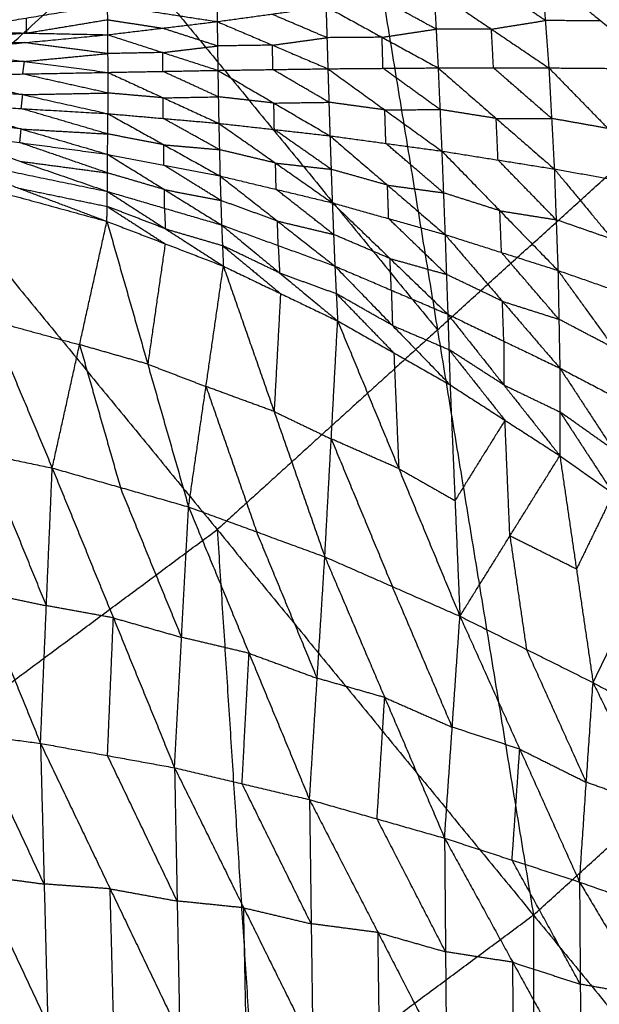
# Model space of a CAD drawing. Header units: millimetres. Extents: x -106 to 110, y -96 to 120.
# Tile 579 of 656: x 35 to 40, y -34 to -26. Entities that reach past the tile are written whole.
import ezdxf

# ---------------------------------------------------------------- set-up
doc = ezdxf.new("R2010")
doc.units = ezdxf.units.MM
doc.header["$MEASUREMENT"] = 0
doc.layers.add('Default', color=7, linetype='Continuous', true_color=0x000000)

msp = doc.modelspace()

# ---------------------------------------------------------------- linework, layer by layer
at = {"layer": 'Default'}
for points in [[(33.9543, -27.2015, 3.8611), (35.796, -25.5323, 3.8611), (37.6376, -23.8631, 3.8611)], [(37.6376, -23.8631, 3.8611), (38.4397, -28.7537, 3.9066), (39.2418, -33.6442, 3.952)], [(37.6376, -23.8631, 3.8611), (40.5844, -26.8098, 3.9066), (43.5311, -29.7566, 3.952)], [(35.796, -25.5323, 3.8611), (37.1178, -27.143, 3.8838), (38.4397, -28.7537, 3.9066)], [(39.3114, -25.7721, -0.4863), (39.3412, -26.1683, -0.6669), (39.371, -26.5644, -0.8475)], [(39.3114, -25.7721, -0.4863), (39.8055, -26.1717, -0.739), (40.2997, -26.5713, -0.9916)], [(36.5946, -25.8429, 0.1358), (36.5961, -26.01, -0.0558), (36.5975, -26.1772, -0.2474)], [(38.4107, -25.9163, -0.4), (38.4279, -26.2403, -0.5567), (38.445, -26.5643, -0.7133)], [(38.4107, -25.9163, -0.4), (38.8909, -26.2404, -0.6238), (39.371, -26.5644, -0.8475)], [(39.3412, -26.1683, -0.6669), (39.1011, -26.0062, -0.5551), (38.861, -25.8442, -0.4432)], [(38.4279, -26.2403, -0.5567), (38.1935, -26.1123, -0.4584), (37.9592, -25.9842, -0.3601)], [(34.3234, -26.2595, 0.1255), (35.0008, -26.1475, 0.1286), (35.6782, -26.0356, 0.1316)], [(35.6782, -26.0356, 0.1316), (35.6797, -26.1614, -0.025), (35.6811, -26.2872, -0.1815)], [(35.6782, -26.0356, 0.1316), (36.1379, -26.1064, -0.0579), (36.5975, -26.1772, -0.2474)], [(36.5975, -26.1772, -0.2474), (37.0526, -26.1147, -0.2838), (37.5076, -26.0522, -0.3202)], [(37.5076, -26.0522, -0.3202), (37.5153, -26.3118, -0.4546), (37.523, -26.5714, -0.5889)], [(37.5076, -26.0522, -0.3202), (37.9763, -26.3083, -0.5168), (38.445, -26.5643, -0.7133)], [(35.0008, -26.1475, 0.1286), (35.0015, -26.2104, 0.0503), (35.0022, -26.2733, -0.028)], [(35.0022, -26.2733, -0.028), (35.3409, -26.2173, -0.0265), (35.6797, -26.1614, -0.025)], [(35.6797, -26.1614, -0.025), (35.9095, -26.1968, -0.1197), (36.1393, -26.2322, -0.2145)], [(37.5153, -26.3118, -0.4546), (37.2839, -26.2132, -0.3692), (37.0526, -26.1147, -0.2838)], [(35.6811, -26.2872, -0.1815), (36.1393, -26.2322, -0.2145), (36.5975, -26.1772, -0.2474)], [(36.6003, -26.3809, -0.3612), (36.3698, -26.3065, -0.2878), (36.1393, -26.2322, -0.2145)], [(36.5975, -26.1772, -0.2474), (36.6003, -26.3809, -0.3612), (36.6031, -26.5846, -0.4749)], [(36.5975, -26.1772, -0.2474), (37.0603, -26.3743, -0.4181), (37.523, -26.5714, -0.5889)], [(37.9763, -26.3083, -0.5168), (38.2021, -26.2743, -0.5367), (38.4279, -26.2403, -0.5567)], [(38.8909, -26.2404, -0.6238), (38.6594, -26.2403, -0.5902), (38.4279, -26.2403, -0.5567)], [(38.8909, -26.2404, -0.6238), (39.116, -26.2043, -0.6454), (39.3412, -26.1683, -0.6669)], [(38.908, -26.5644, -0.7804), (38.8994, -26.4024, -0.7021), (38.8909, -26.2404, -0.6238)], [(39.8055, -26.1717, -0.739), (39.5734, -26.17, -0.703), (39.3412, -26.1683, -0.6669)], [(34.2902, -26.4192, -0.0923), (34.9856, -26.3532, -0.1369), (35.6811, -26.2872, -0.1815)], [(35.0022, -26.2733, -0.028), (34.6545, -26.3063, -0.0057), (34.3068, -26.3394, 0.0166)], [(34.3234, -26.2595, 0.1255), (35.0022, -26.2733, -0.028), (35.6811, -26.2872, -0.1815)], [(35.6811, -26.2872, -0.1815), (35.6819, -26.4444, -0.2764), (35.6826, -26.6016, -0.3713)], [(35.6811, -26.2872, -0.1815), (36.1421, -26.4359, -0.3282), (36.6031, -26.5846, -0.4749)], [(37.0603, -26.3743, -0.4181), (37.2878, -26.343, -0.4364), (37.5153, -26.3118, -0.4546)], [(37.9763, -26.3083, -0.5168), (37.7458, -26.31, -0.4857), (37.5153, -26.3118, -0.4546)], [(37.984, -26.5679, -0.6511), (37.9802, -26.4381, -0.5839), (37.9763, -26.3083, -0.5168)], [(34.3068, -26.3394, 0.0166), (34.6462, -26.3463, -0.0602), (34.9856, -26.3532, -0.1369)], [(35.6819, -26.4444, -0.2764), (35.3337, -26.3988, -0.2067), (34.9856, -26.3532, -0.1369)], [(36.1421, -26.4359, -0.3282), (36.3712, -26.4084, -0.3447), (36.6003, -26.3809, -0.3612)], [(37.0603, -26.3743, -0.4181), (36.8303, -26.3776, -0.3897), (36.6003, -26.3809, -0.3612)], [(37.063, -26.578, -0.5319), (37.0617, -26.4761, -0.475), (37.0603, -26.3743, -0.4181)], [(34.2902, -26.4192, -0.0923), (34.9864, -26.5104, -0.2318), (35.6826, -26.6016, -0.3713)], [(34.9864, -26.5104, -0.2318), (35.3341, -26.4774, -0.2541), (35.6819, -26.4444, -0.2764)], [(36.1421, -26.4359, -0.3282), (35.912, -26.4401, -0.3023), (35.6819, -26.4444, -0.2764)], [(36.1428, -26.5931, -0.4231), (36.1425, -26.5145, -0.3757), (36.1421, -26.4359, -0.3282)], [(34.9864, -26.5104, -0.2318), (34.631, -26.5172, -0.1965), (34.2755, -26.5241, -0.1612)], [(34.9718, -26.6152, -0.3007), (34.9791, -26.5628, -0.2663), (34.9864, -26.5104, -0.2318)], [(36.6031, -26.5846, -0.4749), (37.063, -26.578, -0.5319), (37.523, -26.5714, -0.5889)], [(37.5317, -26.8515, -0.6206), (37.2974, -26.7147, -0.5763), (37.063, -26.578, -0.5319)], [(37.523, -26.5714, -0.5889), (37.984, -26.5679, -0.6511), (38.445, -26.5643, -0.7133)], [(37.523, -26.5714, -0.5889), (37.5317, -26.8515, -0.6206), (37.5404, -27.1316, -0.6523)], [(37.523, -26.5714, -0.5889), (37.9993, -26.9154, -0.688), (38.4756, -27.2594, -0.7871)], [(38.4603, -26.9119, -0.7502), (38.2222, -26.7399, -0.7007), (37.984, -26.5679, -0.6511)], [(38.445, -26.5643, -0.7133), (38.4603, -26.9119, -0.7502), (38.4756, -27.2594, -0.7871)], [(38.445, -26.5643, -0.7133), (38.908, -26.5644, -0.7804), (39.371, -26.5644, -0.8475)], [(38.445, -26.5643, -0.7133), (38.9306, -26.9867, -0.8228), (39.4161, -27.409, -0.9324)], [(39.3936, -26.9867, -0.89), (39.1508, -26.7755, -0.8352), (38.908, -26.5644, -0.7804)], [(39.371, -26.5644, -0.8475), (39.3936, -26.9867, -0.89), (39.4161, -27.409, -0.9324)], [(39.371, -26.5644, -0.8475), (39.8354, -26.5679, -0.9196), (40.2997, -26.5713, -0.9916)], [(39.371, -26.5644, -0.8475), (39.8652, -27.0705, -0.9678), (40.3594, -27.5766, -1.088)], [(34.2609, -26.6289, -0.2301), (34.9718, -26.6152, -0.3007), (35.6826, -26.6016, -0.3713)], [(34.2609, -26.6289, -0.2301), (34.9718, -26.7876, -0.3231), (35.6828, -26.9463, -0.416)], [(35.6827, -26.7739, -0.3937), (35.3272, -26.6946, -0.3472), (34.9718, -26.6152, -0.3007)], [(35.6826, -26.6016, -0.3713), (36.1428, -26.5931, -0.4231), (36.6031, -26.5846, -0.4749)], [(35.6826, -26.6016, -0.3713), (35.6827, -26.7739, -0.3937), (35.6828, -26.9463, -0.416)], [(35.6826, -26.6016, -0.3713), (36.1468, -26.8144, -0.45), (36.6109, -27.0273, -0.5287)], [(36.607, -26.8059, -0.5018), (36.3749, -26.6995, -0.4625), (36.1428, -26.5931, -0.4231)], [(36.6031, -26.5846, -0.4749), (36.607, -26.8059, -0.5018), (36.6109, -27.0273, -0.5287)], [(36.6031, -26.5846, -0.4749), (37.0717, -26.8581, -0.5636), (37.5404, -27.1316, -0.6523)], [(34.9718, -26.7876, -0.3231), (34.6099, -26.7667, -0.2845), (34.248, -26.7458, -0.246)], [(34.959, -26.9045, -0.339), (34.9654, -26.8461, -0.331), (34.9718, -26.7876, -0.3231)], [(34.9718, -26.7876, -0.3231), (35.3273, -26.7807, -0.3584), (35.6827, -26.7739, -0.3937)], [(36.1468, -26.8144, -0.45), (35.9147, -26.7942, -0.4218), (35.6827, -26.7739, -0.3937)], [(36.1468, -26.8144, -0.45), (36.3769, -26.8102, -0.4759), (36.607, -26.8059, -0.5018)], [(36.1468, -26.9868, -0.4724), (36.1468, -26.9006, -0.4612), (36.1468, -26.8144, -0.45)], [(37.0717, -26.8581, -0.5636), (36.8394, -26.832, -0.5327), (36.607, -26.8059, -0.5018)], [(38.4397, -28.7537, 3.9066), (39.512, -27.7818, 3.9066), (40.5844, -26.8098, 3.9066)], [(34.2351, -26.8628, -0.2619), (34.9584, -27.0747, -0.3075), (35.6817, -27.2866, -0.3531)], [(34.2351, -26.8628, -0.2619), (34.959, -26.9045, -0.339), (35.6828, -26.9463, -0.416)], [(35.6823, -27.1164, -0.3846), (35.3206, -27.0105, -0.3618), (34.959, -26.9045, -0.339)], [(37.0717, -26.8581, -0.5636), (37.3017, -26.8548, -0.5921), (37.5317, -26.8515, -0.6206)], [(37.0757, -27.0794, -0.5905), (37.0737, -26.9688, -0.5771), (37.0717, -26.8581, -0.5636)], [(37.9993, -26.9154, -0.688), (37.7655, -26.8834, -0.6543), (37.5317, -26.8515, -0.6206)], [(34.9584, -27.0747, -0.3075), (34.5913, -27.0257, -0.2734), (34.2242, -26.9768, -0.2393)], [(35.6817, -27.2866, -0.3531), (35.6823, -27.1164, -0.3846), (35.6828, -26.9463, -0.416)], [(35.6828, -26.9463, -0.416), (36.1468, -26.9868, -0.4724), (36.6109, -27.0273, -0.5287)], [(35.6828, -26.9463, -0.416), (36.1521, -27.2068, -0.4344), (36.6214, -27.4674, -0.4527)], [(36.6161, -27.2473, -0.4907), (36.3815, -27.117, -0.4815), (36.1468, -26.9868, -0.4724)], [(37.9993, -26.9154, -0.688), (38.2298, -26.9136, -0.7191), (38.4603, -26.9119, -0.7502)], [(38.008, -27.1955, -0.7197), (38.0037, -27.0555, -0.7039), (37.9993, -26.9154, -0.688)], [(38.9306, -26.9867, -0.8228), (38.6954, -26.9493, -0.7865), (38.4603, -26.9119, -0.7502)], [(38.9459, -27.3342, -0.8598), (38.9382, -27.1604, -0.8413), (38.9306, -26.9867, -0.8228)], [(38.9306, -26.9867, -0.8228), (39.1621, -26.9867, -0.8564), (39.3936, -26.9867, -0.89)], [(39.8652, -27.0705, -0.9678), (39.6294, -27.0286, -0.9289), (39.3936, -26.9867, -0.89)], [(36.6109, -27.0273, -0.5287), (36.6161, -27.2473, -0.4907), (36.6214, -27.4674, -0.4527)], [(36.6109, -27.0273, -0.5287), (37.0757, -27.0794, -0.5905), (37.5404, -27.1316, -0.6523)], [(36.6109, -27.0273, -0.5287), (37.0855, -27.3594, -0.5453), (37.56, -27.6916, -0.5619)], [(34.2133, -27.0907, -0.2167), (34.9463, -27.3437, -0.1897), (35.6794, -27.5968, -0.1626)], [(34.2133, -27.0907, -0.2167), (34.9475, -27.1886, -0.2849), (35.6817, -27.2866, -0.3531)], [(34.9475, -27.1886, -0.2849), (34.953, -27.1317, -0.2962), (34.9584, -27.0747, -0.3075)], [(34.9584, -27.0747, -0.3075), (35.3204, -27.0956, -0.3461), (35.6823, -27.1164, -0.3846)], [(36.1521, -27.2068, -0.4344), (35.9172, -27.1616, -0.4095), (35.6823, -27.1164, -0.3846)], [(37.5502, -27.4116, -0.6071), (37.3129, -27.2455, -0.5988), (37.0757, -27.0794, -0.5905)], [(37.5404, -27.1316, -0.6523), (37.5502, -27.4116, -0.6071), (37.56, -27.6916, -0.5619)], [(37.5404, -27.1316, -0.6523), (38.008, -27.1955, -0.7197), (38.4756, -27.2594, -0.7871)], [(37.5404, -27.1316, -0.6523), (38.0216, -27.5442, -0.6665), (38.5027, -27.9567, -0.6807)], [(33.9543, -27.2015, 3.8611), (36.598, -30.4228, 3.9066), (39.2418, -33.6442, 3.952)], [(35.6806, -27.4417, -0.2579), (35.314, -27.3152, -0.2714), (34.9475, -27.1886, -0.2849)], [(36.1516, -27.377, -0.4029), (36.1518, -27.2919, -0.4187), (36.1521, -27.2068, -0.4344)], [(36.1521, -27.2068, -0.4344), (36.3841, -27.2271, -0.4626), (36.6161, -27.2473, -0.4907)], [(38.4892, -27.6081, -0.7339), (38.2486, -27.4018, -0.7268), (38.008, -27.1955, -0.7197)], [(34.1952, -27.2899, -0.0799), (34.9355, -27.5685, 0.0317), (35.6758, -27.8471, 0.1434)], [(34.1952, -27.2899, -0.0799), (34.9373, -27.4433, -0.1213), (35.6794, -27.5968, -0.1626)], [(35.6794, -27.5968, -0.1626), (35.6806, -27.4417, -0.2579), (35.6817, -27.2866, -0.3531)], [(35.6817, -27.2866, -0.3531), (36.1516, -27.377, -0.4029), (36.6214, -27.4674, -0.4527)], [(35.6817, -27.2866, -0.3531), (36.158, -27.5817, -0.288), (36.6342, -27.8768, -0.2229)], [(37.0855, -27.3594, -0.5453), (36.8508, -27.3034, -0.518), (36.6161, -27.2473, -0.4907)], [(38.4756, -27.2594, -0.7871), (38.4892, -27.6081, -0.7339), (38.5027, -27.9567, -0.6807)], [(38.4756, -27.2594, -0.7871), (38.9459, -27.3342, -0.8598), (39.4161, -27.409, -0.9324)], [(38.4756, -27.2594, -0.7871), (38.9612, -27.7583, -0.7977), (39.4469, -28.2572, -0.8083)], [(34.9463, -27.3437, -0.1897), (35.3134, -27.3927, -0.2238), (35.6806, -27.4417, -0.2579)], [(36.6278, -27.6721, -0.3378), (36.3897, -27.5245, -0.3704), (36.1516, -27.377, -0.4029)], [(37.0907, -27.5795, -0.5073), (37.0881, -27.4694, -0.5263), (37.0855, -27.3594, -0.5453)], [(37.0855, -27.3594, -0.5453), (37.3178, -27.3855, -0.5762), (37.5502, -27.4116, -0.6071)], [(39.4315, -27.8331, -0.8703), (39.1887, -27.5836, -0.865), (38.9459, -27.3342, -0.8598)], [(34.181, -27.4371, 0.1315), (34.6997, -28.6726, -0.6533), (35.2185, -29.9081, -1.4382)], [(34.181, -27.4371, 0.1315), (34.9284, -27.6421, 0.1374), (35.6758, -27.8471, 0.1434)], [(36.158, -27.5817, -0.288), (35.9193, -27.5117, -0.2729), (35.6806, -27.4417, -0.2579)], [(36.6214, -27.4674, -0.4527), (36.6278, -27.6721, -0.3378), (36.6342, -27.8768, -0.2229)], [(36.6214, -27.4674, -0.4527), (37.0907, -27.5795, -0.5073), (37.56, -27.6916, -0.5619)], [(36.6214, -27.4674, -0.4527), (37.1014, -27.8441, -0.3707), (37.5815, -28.2208, -0.2886)], [(38.0216, -27.5442, -0.6665), (37.7859, -27.4779, -0.6368), (37.5502, -27.4116, -0.6071)], [(39.4161, -27.409, -0.9324), (39.4315, -27.8331, -0.8703), (39.4469, -28.2572, -0.8083)], [(39.4161, -27.409, -0.9324), (39.8877, -27.4928, -1.0102), (40.3594, -27.5766, -1.088)], [(39.4161, -27.409, -0.9324), (39.9026, -27.9971, -0.9385), (40.3892, -28.5852, -0.9447)], [(38.0314, -27.8242, -0.6213), (38.0265, -27.6842, -0.6439), (38.0216, -27.5442, -0.6665)], [(38.0216, -27.5442, -0.6665), (38.2554, -27.5761, -0.7002), (38.4892, -27.6081, -0.7339)], [(34.9355, -27.5685, 0.0317), (35.3065, -27.6452, 0.011), (35.6776, -27.7219, -0.0096)], [(35.6758, -27.8471, 0.1434), (35.6776, -27.7219, -0.0096), (35.6794, -27.5968, -0.1626)], [(35.6794, -27.5968, -0.1626), (36.1568, -27.7368, -0.1927), (36.6342, -27.8768, -0.2229)], [(35.6794, -27.5968, -0.1626), (36.1644, -27.9089, -0.0048), (36.6495, -28.2211, 0.153)], [(36.1568, -27.7368, -0.1927), (36.1574, -27.6592, -0.2404), (36.158, -27.5817, -0.288)], [(36.158, -27.5817, -0.288), (36.3929, -27.6269, -0.3129), (36.6278, -27.6721, -0.3378)], [(37.5707, -27.9562, -0.4253), (37.3307, -27.7678, -0.4663), (37.0907, -27.5795, -0.5073)], [(38.9612, -27.7583, -0.7977), (38.7252, -27.6832, -0.7658), (38.4892, -27.6081, -0.7339)], [(35.6776, -27.7219, -0.0096), (35.9201, -27.878, 0.0693), (36.1626, -28.0341, 0.1482)], [(36.1644, -27.9089, -0.0048), (35.921, -27.8154, -0.0072), (35.6776, -27.7219, -0.0096)], [(37.1014, -27.8441, -0.3707), (36.8646, -27.7581, -0.3542), (36.6278, -27.6721, -0.3378)], [(37.56, -27.6916, -0.5619), (37.5707, -27.9562, -0.4253), (37.5815, -28.2208, -0.2886)], [(37.56, -27.6916, -0.5619), (38.0314, -27.8242, -0.6213), (38.5027, -27.9567, -0.6807)], [(37.56, -27.6916, -0.5619), (38.0429, -28.1574, -0.4608), (38.5259, -28.6232, -0.3598)], [(36.1568, -27.7368, -0.1927), (36.1606, -27.8229, -0.0988), (36.1644, -27.9089, -0.0048)], [(38.9748, -28.1069, -0.7445), (38.968, -27.9326, -0.7711), (38.9612, -27.7583, -0.7977)], [(38.9612, -27.7583, -0.7977), (39.1964, -27.7957, -0.834), (39.4315, -27.8331, -0.8703)], [(35.2185, -29.9081, -1.4382), (35.4472, -28.8776, -0.6474), (35.6758, -27.8471, 0.1434)], [(35.6758, -27.8471, 0.1434), (36.0171, -29.0401, -0.6004), (36.3584, -30.2331, -1.3442)], [(35.6758, -27.8471, 0.1434), (36.1626, -28.0341, 0.1482), (36.6495, -28.2211, 0.153)], [(36.6342, -27.8768, -0.2229), (36.6418, -28.049, -0.0349), (36.6495, -28.2211, 0.153)], [(36.6342, -27.8768, -0.2229), (37.1078, -28.0488, -0.2557), (37.5815, -28.2208, -0.2886)], [(36.6342, -27.8768, -0.2229), (37.1195, -28.2782, -0.0292), (37.6048, -28.6795, 0.1644)], [(37.1078, -28.0488, -0.2557), (37.1046, -27.9465, -0.3132), (37.1014, -27.8441, -0.3707)], [(37.1014, -27.8441, -0.3707), (37.3361, -27.9001, -0.398), (37.5707, -27.9562, -0.4253)], [(38.5143, -28.29, -0.5202), (38.2728, -28.0571, -0.5708), (38.0314, -27.8242, -0.6213)], [(39.9026, -27.9971, -0.9385), (39.6671, -27.9151, -0.9044), (39.4315, -27.8331, -0.8703)], [(36.1644, -27.9089, -0.0048), (36.4031, -27.979, -0.0199), (36.6418, -28.049, -0.0349)], [(38.0429, -28.1574, -0.4608), (37.8068, -28.0568, -0.4431), (37.5707, -27.9562, -0.4253)], [(38.5027, -27.9567, -0.6807), (38.5143, -28.29, -0.5202), (38.5259, -28.6232, -0.3598)], [(38.5027, -27.9567, -0.6807), (38.9748, -28.1069, -0.7445), (39.4469, -28.2572, -0.8083)], [(38.5027, -27.9567, -0.6807), (38.9826, -28.5149, -0.5582), (39.4625, -29.0731, -0.4356)], [(36.1626, -28.0341, 0.1482), (36.0899, -28.5371, -0.2261), (36.0171, -29.0401, -0.6004)], [(36.6418, -28.049, -0.0349), (36.8845, -28.2497, 0.0619), (37.1271, -28.4503, 0.1587)], [(37.1195, -28.2782, -0.0292), (36.8807, -28.1636, -0.0321), (36.6418, -28.049, -0.0349)], [(37.1078, -28.0488, -0.2557), (37.1137, -28.1635, -0.1425), (37.1195, -28.2782, -0.0292)], [(39.4547, -28.6651, -0.622), (39.2147, -28.386, -0.6832), (38.9748, -28.1069, -0.7445)], [(36.3584, -30.2331, -1.3442), (36.504, -29.2271, -0.5956), (36.6495, -28.2211, 0.153)], [(36.6495, -28.2211, 0.153), (37.0736, -29.4359, -0.5423), (37.4977, -30.6507, -1.2375)], [(36.6495, -28.2211, 0.153), (37.1271, -28.4503, 0.1587), (37.6048, -28.6795, 0.1644)], [(37.5815, -28.2208, -0.2886), (37.5931, -28.4502, -0.0621), (37.6048, -28.6795, 0.1644)], [(37.5815, -28.2208, -0.2886), (38.0537, -28.422, -0.3242), (38.5259, -28.6232, -0.3598)], [(37.5815, -28.2208, -0.2886), (38.0632, -28.717, -0.0553), (38.5448, -29.2132, 0.178)], [(38.0537, -28.422, -0.3242), (38.0483, -28.2897, -0.3925), (38.0429, -28.1574, -0.4608)], [(38.0429, -28.1574, -0.4608), (38.2786, -28.2237, -0.4905), (38.5143, -28.29, -0.5202)], [(37.1195, -28.2782, -0.0292), (37.3563, -28.3642, -0.0457), (37.5931, -28.4502, -0.0621)], [(38.9826, -28.5149, -0.5582), (38.7485, -28.4025, -0.5392), (38.5143, -28.29, -0.5202)], [(39.4469, -28.2572, -0.8083), (39.4547, -28.6651, -0.622), (39.4625, -29.0731, -0.4356)], [(39.4469, -28.2572, -0.8083), (39.9175, -28.9077, -0.6622), (40.3881, -29.5583, -0.5161)], [(39.4469, -28.2572, -0.8083), (39.918, -28.4212, -0.8765), (40.3892, -28.5852, -0.9447)], [(37.1271, -28.4503, 0.1587), (37.1004, -28.9431, -0.1918), (37.0736, -29.4359, -0.5423)], [(37.5931, -28.4502, -0.0621), (37.834, -28.6983, 0.0545), (38.0748, -28.9464, 0.1712)], [(38.0632, -28.717, -0.0553), (37.8281, -28.5836, -0.0587), (37.5931, -28.4502, -0.0621)], [(38.0537, -28.422, -0.3242), (38.0584, -28.5695, -0.1898), (38.0632, -28.717, -0.0553)], [(38.9942, -28.8482, -0.3977), (38.9884, -28.6815, -0.4779), (38.9826, -28.5149, -0.5582)], [(38.9826, -28.5149, -0.5582), (39.2187, -28.59, -0.5901), (39.4547, -28.6651, -0.622)], [(38.5259, -28.6232, -0.3598), (38.5354, -28.9182, -0.0909), (38.5448, -29.2132, 0.178)], [(38.5259, -28.6232, -0.3598), (38.9942, -28.8482, -0.3977), (39.4625, -29.0731, -0.4356)], [(38.5259, -28.6232, -0.3598), (38.9942, -29.2141, -0.0829), (39.4626, -29.805, 0.1939)], [(34.6997, -28.6726, -0.6533), (35.0735, -28.7751, -0.6504), (35.4472, -28.8776, -0.6474)], [(37.4977, -30.6507, -1.2375), (37.5512, -29.6651, -0.5366), (37.6048, -28.6795, 0.1644)], [(37.6048, -28.6795, 0.1644), (38.0748, -28.9464, 0.1712), (38.5448, -29.2132, 0.178)], [(37.6048, -28.6795, 0.1644), (38.116, -29.9133, -0.477), (38.6272, -31.147, -1.1183)], [(38.0632, -28.717, -0.0553), (38.2993, -28.8176, -0.0731), (38.5354, -28.9182, -0.0909)], [(39.9175, -28.9077, -0.6622), (39.6861, -28.7864, -0.6421), (39.4547, -28.6651, -0.622)], [(38.4397, -28.7537, 3.9066), (37.5189, -29.5883, 3.9066), (36.598, -30.4228, 3.9066)], [(35.4472, -28.8776, -0.6474), (35.6178, -29.4741, -1.0193), (35.7885, -30.0706, -1.3912)], [(36.0171, -29.0401, -0.6004), (35.7321, -28.9589, -0.6239), (35.4472, -28.8776, -0.6474)], [(38.9942, -28.8482, -0.3977), (38.9942, -29.0311, -0.2403), (38.9942, -29.2141, -0.0829)], [(38.0748, -28.9464, 0.1712), (38.0954, -29.4298, -0.1529), (38.116, -29.9133, -0.477)], [(38.5354, -28.9182, -0.0909), (38.7695, -29.2137, 0.0475), (39.0037, -29.5091, 0.1859)], [(38.9942, -29.2141, -0.0829), (38.7648, -29.0662, -0.0869), (38.5354, -28.9182, -0.0909)], [(36.0171, -29.0401, -0.6004), (36.2605, -29.1336, -0.598), (36.504, -29.2271, -0.5956)], [(39.4625, -29.0731, -0.4356), (39.4626, -29.439, -0.1209), (39.4626, -29.805, 0.1939)], [(39.4625, -29.0731, -0.4356), (39.9089, -29.7551, -0.1116), (40.3552, -30.4371, 0.2125)], [(39.4625, -29.0731, -0.4356), (39.9253, -29.3157, -0.4758), (40.3881, -29.5583, -0.5161)], [(36.504, -29.2271, -0.5956), (36.716, -29.8345, -0.9432), (36.9281, -30.4419, -1.2909)], [(37.0736, -29.4359, -0.5423), (36.7888, -29.3315, -0.5689), (36.504, -29.2271, -0.5956)], [(38.5448, -29.2132, 0.178), (38.586, -30.1801, -0.4702), (38.6272, -31.147, -1.1183)], [(38.5448, -29.2132, 0.178), (39.0037, -29.5091, 0.1859), (39.4626, -29.805, 0.1939)], [(38.9942, -29.2141, -0.0829), (39.2284, -29.3266, -0.1019), (39.4626, -29.439, -0.1209)], [(37.0736, -29.4359, -0.5423), (37.3124, -29.5505, -0.5394), (37.5512, -29.6651, -0.5366)], [(39.4626, -29.439, -0.1209), (39.6857, -29.78, 0.0412), (39.9089, -30.121, 0.2032)], [(39.9089, -29.7551, -0.1116), (39.6857, -29.5971, -0.1162), (39.4626, -29.439, -0.1209)], [(39.0037, -29.5091, 0.1859), (38.7949, -29.8446, -0.1421), (38.586, -30.1801, -0.4702)], [(39.0449, -30.476, -0.4622), (39.0243, -29.9925, -0.1381), (39.0037, -29.5091, 0.1859)], [(34.0883, -29.6706, -1.52), (34.6044, -30.9401, -1.9067), (35.1205, -32.2095, -2.2934)], [(34.0883, -29.6706, -1.52), (34.6534, -29.7894, -1.4791), (35.2185, -29.9081, -1.4382)], [(37.5512, -29.6651, -0.5366), (37.8068, -30.282, -0.8572), (38.0625, -30.8988, -1.1779)], [(38.116, -29.9133, -0.477), (37.8336, -29.7892, -0.5068), (37.5512, -29.6651, -0.5366)], [(39.2418, -33.6442, 3.952), (41.3864, -31.7004, 3.952), (43.5311, -29.7566, 3.952)], [(35.1695, -31.0588, -1.8658), (34.9115, -30.4241, -1.6725), (34.6534, -29.7894, -1.4791)], [(38.6272, -31.147, -1.1183), (39.0449, -30.476, -0.4622), (39.4626, -29.805, 0.1939)], [(39.4626, -29.805, 0.1939), (39.6014, -30.7531, -0.3956), (39.7402, -31.7012, -0.9852)], [(39.4626, -29.805, 0.1939), (39.9089, -30.121, 0.2032), (40.3552, -30.4371, 0.2125)], [(35.1205, -32.2095, -2.2934), (35.1695, -31.0588, -1.8658), (35.2185, -29.9081, -1.4382)], [(35.2185, -29.9081, -1.4382), (35.7298, -31.1608, -1.7978), (36.2412, -32.4135, -2.1573)], [(35.2185, -29.9081, -1.4382), (35.7885, -30.0706, -1.3912), (36.3584, -30.2331, -1.3442)], [(38.116, -29.9133, -0.477), (38.351, -30.0467, -0.4736), (38.586, -30.1801, -0.4702)], [(36.2998, -31.3233, -1.7508), (36.0441, -30.6969, -1.571), (35.7885, -30.0706, -1.3912)], [(39.9089, -30.121, 0.2032), (39.7552, -30.437, -0.0962), (39.6014, -30.7531, -0.3956)], [(36.2412, -32.4135, -2.1573), (36.2998, -31.3233, -1.7508), (36.3584, -30.2331, -1.3442)], [(36.3584, -30.2331, -1.3442), (36.864, -31.4564, -1.6734), (37.3697, -32.6798, -2.0027)], [(36.3584, -30.2331, -1.3442), (36.9281, -30.4419, -1.2909), (37.4977, -30.6507, -1.2375)], [(34.2732, -32.1471, 3.9066), (35.4356, -31.285, 3.9066), (36.598, -30.4228, 3.9066)], [(36.598, -30.4228, 3.9066), (36.7575, -32.8956, 3.9293), (36.9169, -35.3684, 3.952)], [(37.4337, -31.6653, -1.6201), (37.1809, -31.0536, -1.4555), (36.9281, -30.4419, -1.2909)], [(39.7402, -31.7012, -0.9852), (40.0477, -31.0691, -0.3863), (40.3552, -30.4371, 0.2125)], [(39.0449, -30.476, -0.4622), (39.1143, -30.95, -0.757), (39.1837, -31.4241, -1.0517)], [(39.6014, -30.7531, -0.3956), (39.3232, -30.6145, -0.4289), (39.0449, -30.476, -0.4622)], [(37.3697, -32.6798, -2.0027), (37.4337, -31.6653, -1.6201), (37.4977, -30.6507, -1.2375)], [(37.4977, -30.6507, -1.2375), (37.9983, -31.8262, -1.5336), (38.4988, -33.0017, -1.8297)], [(37.4977, -30.6507, -1.2375), (38.0625, -30.8988, -1.1779), (38.6272, -31.147, -1.1183)], [(34.6044, -30.9401, -1.9067), (34.887, -30.9994, -1.8863), (35.1695, -31.0588, -1.8658)], [(38.563, -32.0744, -1.474), (38.3128, -31.4866, -1.326), (38.0625, -30.8988, -1.1779)], [(35.7298, -31.1608, -1.7978), (35.4497, -31.1098, -1.8318), (35.1695, -31.0588, -1.8658)], [(35.6808, -32.3115, -2.2254), (35.7053, -31.7362, -2.0116), (35.7298, -31.1608, -1.7978)], [(35.7298, -31.1608, -1.7978), (36.0148, -31.242, -1.7743), (36.2998, -31.3233, -1.7508)], [(38.4988, -33.0017, -1.8297), (38.563, -32.0744, -1.474), (38.6272, -31.147, -1.1183)], [(38.6272, -31.147, -1.1183), (39.1273, -32.2576, -1.3774), (39.6273, -33.3683, -1.6366)], [(38.6272, -31.147, -1.1183), (39.1837, -31.4241, -1.0517), (39.7402, -31.7012, -0.9852)], [(36.864, -31.4564, -1.6734), (36.5819, -31.3899, -1.7121), (36.2998, -31.3233, -1.7508)], [(39.6838, -32.5347, -1.3109), (39.4337, -31.9794, -1.1813), (39.1837, -31.4241, -1.0517)], [(36.8054, -32.5467, -2.08), (36.8347, -32.0016, -1.8767), (36.864, -31.4564, -1.6734)], [(36.864, -31.4564, -1.6734), (37.1489, -31.5609, -1.6468), (37.4337, -31.6653, -1.6201)], [(37.9983, -31.8262, -1.5336), (37.716, -31.7457, -1.5769), (37.4337, -31.6653, -1.6201)], [(39.6273, -33.3683, -1.6366), (39.6838, -32.5347, -1.3109), (39.7402, -31.7012, -0.9852)], [(39.7402, -31.7012, -0.9852), (40.2462, -32.7346, -1.2041), (40.7522, -33.768, -1.4231)], [(39.7402, -31.7012, -0.9852), (40.2907, -31.9997, -0.9115), (40.8413, -32.2982, -0.8377)], [(37.9343, -32.8408, -1.9162), (37.9663, -32.3335, -1.7249), (37.9983, -31.8262, -1.5336)], [(37.9983, -31.8262, -1.5336), (38.2807, -31.9503, -1.5038), (38.563, -32.0744, -1.474)], [(34.012, -32.0622, -2.4115), (34.5662, -32.1359, -2.3525), (35.1205, -32.2095, -2.2934)], [(34.012, -32.0622, -2.4115), (34.5967, -33.3113, -2.4494), (35.1815, -34.5604, -2.4873)], [(39.1273, -32.2576, -1.3774), (38.8452, -32.166, -1.4257), (38.563, -32.0744, -1.474)], [(35.151, -33.385, -2.3904), (34.8586, -32.7604, -2.3714), (34.5662, -32.1359, -2.3525)], [(35.1205, -32.2095, -2.2934), (35.151, -33.385, -2.3904), (35.1815, -34.5604, -2.4873)], [(35.1205, -32.2095, -2.2934), (35.6808, -32.3115, -2.2254), (36.2412, -32.4135, -2.1573)], [(35.1205, -32.2095, -2.2934), (35.7027, -33.4251, -2.3173), (36.2849, -34.6406, -2.3412)], [(36.263, -33.5271, -2.2493), (35.9719, -32.9193, -2.2373), (35.6808, -32.3115, -2.2254)], [(39.0631, -33.185, -1.7332), (39.0952, -32.7213, -1.5553), (39.1273, -32.2576, -1.3774)], [(39.1273, -32.2576, -1.3774), (39.4055, -32.3962, -1.3442), (39.6838, -32.5347, -1.3109)], [(36.2412, -32.4135, -2.1573), (36.263, -33.5271, -2.2493), (36.2849, -34.6406, -2.3412)], [(36.2412, -32.4135, -2.1573), (36.8054, -32.5467, -2.08), (37.3697, -32.6798, -2.0027)], [(36.2412, -32.4135, -2.1573), (36.8194, -33.584, -2.1661), (37.3977, -34.7544, -2.1749)], [(37.3837, -33.7171, -2.0888), (37.0946, -33.1319, -2.0844), (36.8054, -32.5467, -2.08)], [(40.2462, -32.7346, -1.2041), (39.965, -32.6347, -1.2575), (39.6838, -32.5347, -1.3109)], [(37.3697, -32.6798, -2.0027), (37.3837, -33.7171, -2.0888), (37.3977, -34.7544, -2.1749)], [(37.3697, -32.6798, -2.0027), (37.9343, -32.8408, -1.9162), (38.4988, -33.0017, -1.8297)], [(37.3697, -32.6798, -2.0027), (37.9423, -33.7903, -1.9957), (38.515, -34.9008, -1.9886)], [(38.5069, -33.9512, -1.9092), (38.2206, -33.396, -1.9127), (37.9343, -32.8408, -1.9162)], [(38.4988, -33.0017, -1.8297), (38.5069, -33.9512, -1.9092), (38.515, -34.9008, -1.9886)], [(38.4988, -33.0017, -1.8297), (39.0631, -33.185, -1.7332), (39.6273, -33.3683, -1.6366)], [(38.4988, -33.0017, -1.8297), (39.0692, -34.0391, -1.805), (39.6396, -35.0765, -1.7804)], [(39.6335, -34.2224, -1.7085), (39.3483, -33.7037, -1.7208), (39.0631, -33.185, -1.7332)], [(34.5967, -33.3113, -2.4494), (34.8738, -33.3481, -2.4199), (35.151, -33.385, -2.3904)], [(35.7027, -33.4251, -2.3173), (35.4268, -33.405, -2.3539), (35.151, -33.385, -2.3904)], [(39.6273, -33.3683, -1.6366), (39.6335, -34.2224, -1.7085), (39.6396, -35.0765, -1.7804)], [(39.6273, -33.3683, -1.6366), (40.1898, -33.5681, -1.5298), (40.7522, -33.768, -1.4231)], [(39.6273, -33.3683, -1.6366), (40.1957, -34.3214, -1.5933), (40.7642, -35.2745, -1.5501)], [(35.7332, -34.6005, -2.4143), (35.7179, -34.0128, -2.3658), (35.7027, -33.4251, -2.3173)], [(35.7027, -33.4251, -2.3173), (35.9829, -33.4761, -2.2833), (36.263, -33.5271, -2.2493)], [(36.8194, -33.584, -2.1661), (36.5412, -33.5555, -2.2077), (36.263, -33.5271, -2.2493)], [(34.592, -37.0927, 3.952), (36.9169, -35.3684, 3.952), (39.2418, -33.6442, 3.952)], [(36.8413, -34.6975, -2.258), (36.8304, -34.1407, -2.2121), (36.8194, -33.584, -2.1661)], [(36.8194, -33.584, -2.1661), (37.1016, -33.6505, -2.1274), (37.3837, -33.7171, -2.0888)], [(39.2418, -33.6442, 3.952), (39.2501, -38.8604, 4.07), (39.2585, -44.0765, 4.1879)], [(39.2418, -33.6442, 3.952), (41.906, -36.8906, 4.07), (44.5703, -40.137, 4.1879)], [(37.9423, -33.7903, -1.9957), (37.663, -33.7537, -2.0422), (37.3837, -33.7171, -2.0888)], [(37.9563, -34.8276, -2.0817), (37.9493, -34.3089, -2.0387), (37.9423, -33.7903, -1.9957)], [(37.9423, -33.7903, -1.9957), (38.2246, -33.8708, -1.9524), (38.5069, -33.9512, -1.9092)], [(39.0692, -34.0391, -1.805), (38.7881, -33.9952, -1.8571), (38.5069, -33.9512, -1.9092)], [(39.0773, -34.9886, -1.8845), (39.0733, -34.5139, -1.8448), (39.0692, -34.0391, -1.805)], [(39.0692, -34.0391, -1.805), (39.3513, -34.1308, -1.7568), (39.6335, -34.2224, -1.7085)], [(40.1957, -34.3214, -1.5933), (39.9146, -34.2719, -1.6509), (39.6335, -34.2224, -1.7085)]]:
    msp.add_open_spline(points, degree=2, dxfattribs=at)

doc.saveas('drawing.dxf')
